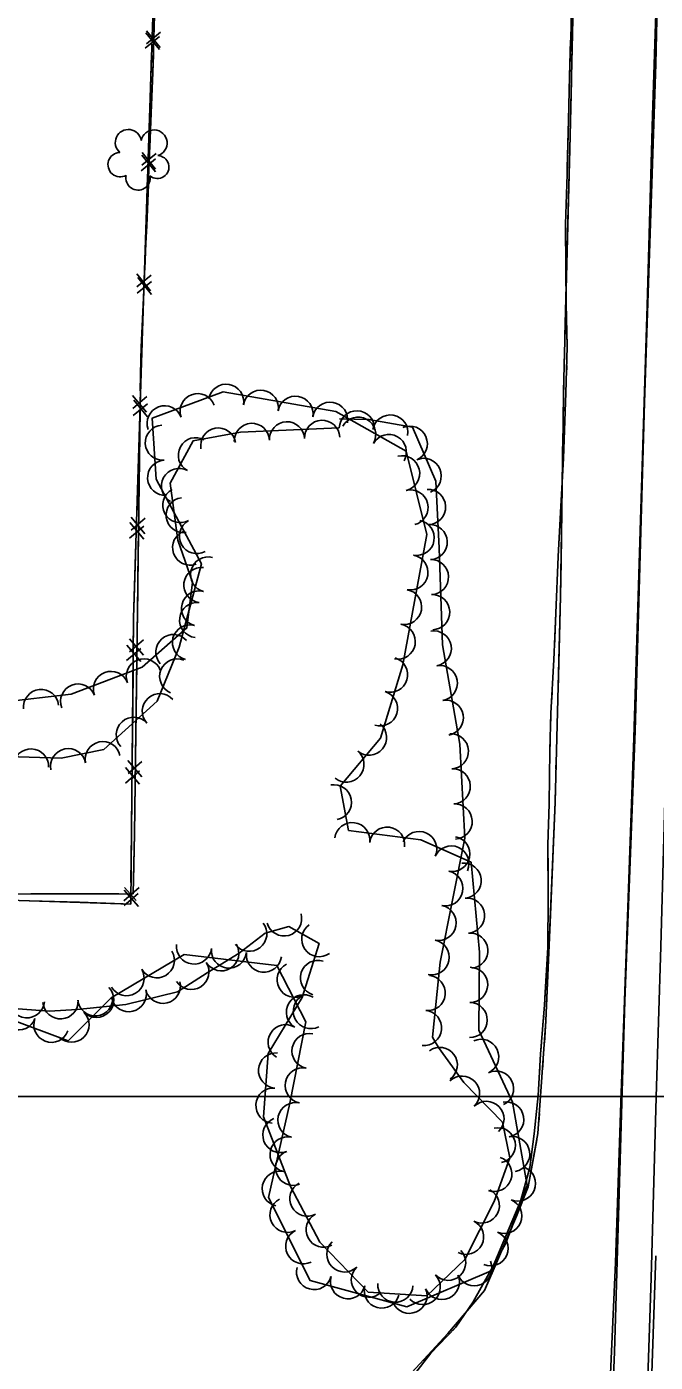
# Model space of a CAD drawing. Extents: x 353423 to 364002, y 127000 to 201942.
# Drawn here: x 361221.1 to 361364.1, y 130439.6 to 130743.4 of the extents above; entities that cross this region are included whole.
import ezdxf

# ---------------------------------------------------------------- set-up
doc = ezdxf.new("R2010")
doc.units = 0
for name, color, linetype in [('E_DTM_SlopeBottom', 7, 'Continuous'), ('E_DTM_SlopeTop', 7, 'Continuous'), ('E_FEN_Generic', 7, 'Continuous'), ('E_LAND_TreeLine', 7, 'Continuous'), ('E_STRUCT_WingWall', 7, 'Continuous')]:
    doc.layers.add(name, color=color, linetype=linetype)

msp = doc.modelspace()

# ---------------------------------------------------------------- linework, layer by layer
at = {"layer": 'E_DTM_SlopeBottom'}
for p, q in [((361251.28, 130738.17), (361248.16, 130741.99)), ((361251.54, 130742.14), (361248.31, 130739.45)), ((361248.33, 130742.4), (361251.44, 130738.62)), ((361248.05, 130738.44), (361251.31, 130741.13)), ((361247.32, 130714.77), (361250.39, 130710.96)), ((361247.13, 130710.6), (361250.39, 130713.29)), ((361250.36, 130710.32), (361247.25, 130714.14)), ((361250.53, 130714.48), (361247.27, 130711.83)), ((361249.38, 130686.83), (361246.1, 130684.2)), ((361246.17, 130687.14), (361249.21, 130683.31)), ((361246.22, 130682.75), (361249.48, 130685.44)), ((361249.45, 130682.48), (361246.33, 130686.3)), ((361245.17, 130659.45), (361248.34, 130655.71)), ((361248.39, 130659.23), (361245.2, 130656.5)), ((361245.33, 130654.9), (361248.59, 130657.6)), ((361248.56, 130654.63), (361245.44, 130658.45)), ((361244.47, 130627.06), (361247.72, 130629.75)), ((361247.7, 130626.79), (361244.58, 130630.6)), ((361244.82, 130631.78), (361247.98, 130628.05)), ((361248.03, 130631.57), (361244.85, 130628.84)), ((361247.04, 130598.97), (361243.84, 130602.72)), ((361244.46, 130604.12), (361247.62, 130600.39)), ((361247.67, 130603.91), (361244.49, 130601.18)), ((361243.81, 130599.17), (361247.01, 130601.94)), ((361244.1, 130576.46), (361247.27, 130572.73)), ((361247.31, 130576.25), (361244.13, 130573.51)), ((361243.53, 130571.32), (361246.73, 130574.08)), ((361246.77, 130571.11), (361243.56, 130574.86)), ((361243.17, 130544.51), (361246.67, 130547.57)), ((361243.33, 130547.56), (361245.97, 130544.58)), ((361243.25, 130543.46), (361246.45, 130546.22)), ((361246.48, 130543.25), (361243.28, 130547))]:
    msp.add_line(p, q, dxfattribs=at)
for points in [[(361262.78, 131168.15), (361260.26, 131094.94), (361257.94, 131012.9), (361255.97, 130934.04), (361253.77, 130857), (361251.6, 130795.39), (361249.78, 130732.93), (361248.22, 130694.16), (361247.01, 130667.67), (361245.61, 130559.81)], [(361038.18, 130550.82), (361069.28, 130549.9), (361124.59, 130547.88), (361179.99, 130545.93), (361244.75, 130543.82), (361245.4, 130608.9), (361247.36, 130671.87), (361249.86, 130747.88), (361251.44, 130800.37)], [(361249.17, 130727.11), (361249.5, 130737.06)], [(361249.9, 130736.97), (361249.78, 130732.93), (361249.49, 130725.73)], [(361248.8, 130715.8), (361249.17, 130727.11)], [(361249.49, 130725.73), (361249.09, 130715.86)], [(361248.26, 130699.27), (361248.59, 130709.22)], [(361248.83, 130709.32), (361248.38, 130698.09)], [(361247.89, 130687.95), (361248.26, 130699.27)], [(361248.38, 130698.09), (361248.22, 130694.16), (361247.95, 130688.22)], [(361247.65, 130681.69), (361247.14, 130670.46)], [(361247.35, 130671.42), (361247.36, 130671.87), (361247.67, 130681.37)], [(361247.14, 130670.46), (361247.01, 130667.67), (361246.91, 130660.57)], [(361246.99, 130660.11), (361247.35, 130671.42)], [(361246.83, 130654.04), (361246.68, 130642.8)], [(361246.48, 130643.57), (361246.79, 130653.53)], [(361246.13, 130632.26), (361246.48, 130643.57)], [(361246.68, 130642.8), (361246.56, 130632.91)], [(361245.62, 130615.73), (361245.92, 130625.68)], [(361246.47, 130626.38), (361246.33, 130615.14)], [(361245.36, 130604.41), (361245.4, 130608.9), (361245.62, 130615.73)], [(361246.33, 130615.14), (361246.2, 130605.25)], [(361245.19, 130587.87), (361245.29, 130597.83)], [(361246.11, 130598.72), (361245.97, 130587.48)], [(361245.08, 130576.55), (361245.19, 130587.87)], [(361245.97, 130587.48), (361245.84, 130577.59)], [(361244.91, 130560.01), (361245.01, 130569.97)], [(361245.76, 130571.05), (361245.61, 130559.81)], [(361048.95, 130550.01), (361062, 130549.62), (361150.92, 130545.2), (361186.63, 130546.01), (361245.29, 130546.15), (361245.61, 130559.81)], [(361244.8, 130548.69), (361244.91, 130560.01)], [(361245.36, 130549.14), (361245.61, 130559.81)], [(361221.77, 130544.57), (361233.09, 130544.2)], [(361222.02, 130546.1), (361232.69, 130546.12)], [(361232.69, 130546.12), (361242.08, 130546.15)], [(361233.09, 130544.2), (361243.04, 130543.88)]]:
    msp.add_lwpolyline(points, dxfattribs=at)
at = {"layer": 'E_DTM_SlopeTop'}
for points in [[(361339.44, 130060.65), (361341.19, 130087.47), (361343.03, 130138.96), (361344.78, 130195.42), (361347.08, 130263.19), (361348.88, 130323.84), (361352.38, 130383.21), (361354.79, 130441.97), (361357.15, 130521.73), (361359.5, 130583.19), (361361.61, 130657.89), (361364.16, 130734.85), (361365.84, 130809.53), (361367.44, 130872.44), (361369.45, 130958.45), (361370.74, 131034.95), (361371.04, 131104.63), (361371.78, 131175.06)], [(361340.3, 130061.02), (361341.42, 130070.91), (361342.49, 130105.02), (361343.81, 130150.12), (361344.93, 130185.64), (361346.23, 130232.37), (361347.61, 130274.2), (361349.13, 130322.14), (361350.35, 130361.82), (361352.48, 130402.85), (361353.45, 130426.85), (361355.04, 130462.27), (361356.31, 130500.88), (361357.61, 130536.65), (361359.15, 130581.62), (361360.59, 130628.73), (361362.22, 130679.97), (361363.43, 130723.14), (361364.86, 130767.38), (361365.52, 130795.95)], [(361349.59, 130015.92), (361350.62, 130046.32), (361351.63, 130072.77), (361352.8, 130112.2), (361354.07, 130154.3), (361355.36, 130200.9), (361356.69, 130246), (361357.92, 130292.05), (361359.31, 130336.46), (361360.8, 130380.23), (361361.86, 130420.26), (361363.13, 130458.74), (361364.23, 130499.9), (361365.31, 130534.17), (361366.55, 130578.03), (361368.36, 130630.76), (361370.14, 130682.81), (361371.36, 130727.27), (361372.32, 130796.16)], [(361364.15, 130463.8), (361361.59, 130388.23), (361359.32, 130320.57), (361356.86, 130245.77), (361354.69, 130183.63), (361352.25, 130086.51), (361349.91, 130015.95), (361347.38, 129922.87), (361346.61, 129840.6), (361347.83, 129761.6), (361352.72, 129668.25), (361359.38, 129573.66), (361368.71, 129484.13)]]:
    msp.add_lwpolyline(points, dxfattribs=at)
at = {"layer": 'E_FEN_Generic'}
msp.add_line((361320.52, 130503.26), (361314.75, 130511.16), dxfattribs=at)
for points in [[(361216.95, 130517.79), (361230.53, 130512.67), (361240.33, 130522.48), (361256.93, 130532.3), (361278, 130529.84), (361284.6, 130517.05), (361280.94, 130498.52), (361276.06, 130477.1), (361285.54, 130458.2), (361307.52, 130452.18), (361326.73, 130460.36), (361334.89, 130479.77), (361331.6, 130498.72), (361323.92, 130515.15), (361324.11, 130532.86), (361322.16, 130553.31), (361310.74, 130558.44), (361294.3, 130560.57), (361292.42, 130570.61), (361301.57, 130581.55), (361306.63, 130598.23), (361312.06, 130627.88), (361307.39, 130646.79), (361291.37, 130655.87), (361265.81, 130660.29), (361249.61, 130654.32), (361250.5, 130640.45), (361260.83, 130621.17), (361255.78, 130602.25), (361250.79, 130589.96), (361238.62, 130578.95), (361228.92, 130576.97), (361194.9, 130578.08)], [(361314.75, 130511.16), (361313.35, 130513.5), (361315.11, 130530.59), (361320.71, 130558.78), (361319.58, 130580.2), (361315.66, 130602.8), (361314.91, 130624.77), (361314.17, 130640), (361308.86, 130652.3), (361298.91, 130654.03), (361292.24, 130654.2)], [(361292.19, 130652.1), (361269.75, 130651.14), (361258.97, 130649.18), (361253.72, 130639.57), (361255.44, 130626.61), (361258.79, 130617.05), (361257.53, 130606.62), (361247.38, 130597.68), (361231.22, 130591.51), (361210.17, 130589.13)], [(361213.98, 130520.39), (361226.17, 130519.42), (361232.55, 130519.85), (361243.6, 130521), (361255.36, 130523.86), (361262.16, 130528.2), (361269.42, 130532.67), (361275.34, 130537.21), (361280.67, 130538.67), (361287.62, 130534.82), (361283.73, 130522.52), (361276, 130509.84), (361274.92, 130495.4), (361281.09, 130479.58), (361287.77, 130466.92), (361298.74, 130455.54), (361312.09, 130454.71), (361320.77, 130462.99), (361327.4, 130476.12), (361330.97, 130486.12), (361329.28, 130494.19), (361320.52, 130503.26)]]:
    msp.add_lwpolyline(points, dxfattribs=at)
for centre, radius, start, end in [((361244.21, 130717.02), 2.97, 8.3641, 229.598), ((361250.06, 130716.9), 2.97, 286.0149, 168.9882), ((361242.35, 130711.98), 2.78, 91.335, 299.108), ((361250.82, 130711.43), 2.61, 230.7202, 88.6528), ((361246.42, 130708.97), 2.78, 168.012, 9.0231), ((361266.45, 130658.06), 4, 350.1875, 170.1722), ((361274.33, 130656.69), 4, 350.1875, 170.1722), ((361252.47, 130653.14), 4, 20.2204, 200.2051), ((361259.97, 130655.91), 4, 20.2204, 200.2051), ((361282.21, 130655.33), 4, 350.1875, 170.1722), ((361290.09, 130653.96), 4, 350.1875, 170.1722), ((361296.19, 130652), 4, 358.5627, 178.5473), ((361296.48, 130650.56), 4, 330.4735, 150.4582), ((361303.79, 130651.06), 4, 350.1596, 170.1443), ((361252.06, 130648.74), 4, 93.6708, 273.6554), ((361264.66, 130648.09), 4, 10.2774, 190.2621), ((361272.29, 130649.15), 4, 2.4774, 182.4621), ((361280.29, 130649.5), 4, 2.4774, 182.4621), ((361288.28, 130649.84), 4, 2.4774, 182.4621), ((361308.21, 130648.53), 4, 293.3539, 113.3386), ((361259.56, 130645.9), 4, 61.3438, 241.3284), ((361303.44, 130646.62), 4, 330.4735, 150.4582), ((361306.47, 130641.78), 4, 283.8714, 103.856), ((361311.38, 130641.19), 4, 293.3539, 113.3386), ((361252.58, 130640.76), 4, 93.6708, 273.6554), ((361255.72, 130638.88), 4, 61.3438, 241.3284), ((361256.03, 130634.54), 4, 118.187, 298.1717), ((361256.8, 130632.27), 4, 97.5789, 277.5635), ((361308.39, 130634.01), 4, 283.8714, 103.856), ((361312.36, 130634.12), 4, 272.7753, 92.76), ((361259.81, 130627.49), 4, 118.187, 298.1717), ((361309.79, 130627.11), 4, 259.6343, 79.619), ((361312.75, 130626.14), 4, 272.7753, 92.76), ((361258.27, 130624.88), 4, 109.3527, 289.3374), ((361262.35, 130618.75), 4, 75.0574, 255.042), ((361308.35, 130619.24), 4, 259.6343, 79.619), ((361313.04, 130618.19), 4, 271.9498, 91.9345), ((361260.82, 130616.36), 4, 83.0828, 263.0675), ((361260.29, 130611.02), 4, 75.0574, 255.042), ((361306.91, 130611.37), 4, 259.6343, 79.619), ((361259.86, 130608.41), 4, 83.0828, 263.0675), ((361313.31, 130610.2), 4, 271.9498, 91.9345), ((361258.22, 130603.29), 4, 75.0574, 255.042), ((361305.47, 130603.5), 4, 259.6343, 79.619), ((361313.68, 130601.94), 4, 279.8481, 99.8328), ((361254.45, 130601.12), 4, 41.3582, 221.3429), ((361247.73, 130595.58), 4, 20.9284, 200.9131), ((361255.32, 130595.57), 4, 67.9172, 247.9019), ((361303.75, 130595.95), 4, 253.1368, 73.1215), ((361240.26, 130592.72), 4, 20.9284, 200.9131), ((361315.05, 130594.07), 4, 279.8481, 99.8328), ((361232.78, 130589.86), 4, 20.9284, 200.9131), ((361224.37, 130588.63), 4, 6.4405, 186.4251), ((361251.38, 130587.67), 4, 42.1466, 222.1313), ((361301.43, 130588.29), 4, 253.1368, 73.1215), ((361316.41, 130586.19), 4, 279.8481, 99.8328), ((361245.45, 130582.3), 4, 42.1466, 222.1313), ((361298.95, 130581.67), 4, 230.0902, 50.0748), ((361317.57, 130578.55), 4, 273.0412, 93.0259), ((361222.07, 130575.1), 4, 358.1401, 178.1248), ((361230.53, 130575.16), 4, 11.5492, 191.5339), ((361238.37, 130576.76), 4, 11.5492, 191.5339), ((361293.81, 130575.54), 4, 230.0902, 50.0748), ((361317.99, 130570.57), 4, 273.0412, 93.0259), ((361290.97, 130566.96), 4, 280.6288, 100.6135), ((361318.42, 130562.59), 4, 273.0412, 93.0259), ((361295.13, 130558.35), 4, 352.6396, 172.6243), ((361303.06, 130557.32), 4, 352.6396, 172.6243), ((361310.36, 130556.31), 4, 335.8291, 155.8137), ((361317.66, 130553.04), 4, 335.8291, 155.8137), ((361317.87, 130555.2), 4, 258.7673, 78.752), ((361316.31, 130547.37), 4, 258.7673, 78.752), ((361320.46, 130549.13), 4, 275.4475, 95.4322), ((361321.22, 130541.17), 4, 275.4475, 95.4322), ((361279.63, 130540.55), 4, 195.31, 15.2947), ((361314.75, 130539.53), 4, 258.7673, 78.752), ((361271.71, 130537.06), 4, 217.4891, 37.4738), ((361287.64, 130535.83), 4, 125.089, 305.0737), ((361313.2, 130531.7), 4, 258.7673, 78.752), ((361321.98, 130533.2), 4, 275.4475, 95.4322), ((361250.68, 130531.03), 4, 210.6233, 30.6079), ((361259.14, 130534.15), 4, 173.3474, 353.3321), ((361265.34, 130532.61), 4, 211.6711, 31.6558), ((361267.08, 130533.22), 4, 173.3474, 353.3321), ((361275.03, 130532.29), 4, 173.3474, 353.3321), ((361258.54, 130528.37), 4, 212.5181, 32.5027), ((361282.04, 130526.57), 4, 117.3159, 297.3006), ((361287.34, 130527.01), 4, 72.4447, 252.4293), ((361321.94, 130525.43), 4, 269.3858, 89.3705), ((361243.8, 130526.96), 4, 210.6233, 30.6079), ((361312.28, 130523.56), 4, 264.1341, 84.1188), ((361236.92, 130522.02), 4, 225.005, 44.9896), ((361244.3, 130523.32), 4, 193.68, 13.6646), ((361252.06, 130525.21), 4, 193.68, 13.6646), ((361219.23, 130519.17), 4, 159.3459, 339.3306), ((361221.12, 130521.92), 4, 175.476, 355.4606), ((361228.78, 130521.69), 4, 183.845, 3.8297), ((361236.66, 130522.38), 4, 185.9343, 5.919), ((361284.15, 130519.2), 4, 58.6447, 238.6294), ((361285.71, 130519.46), 4, 117.3159, 297.3006), ((361321.85, 130517.43), 4, 269.3858, 89.3705), ((361226.71, 130516.35), 4, 159.3459, 339.3306), ((361231.26, 130516.37), 4, 225.005, 44.9896), ((361311.47, 130515.62), 4, 264.1341, 84.1188), ((361280, 130512.38), 4, 58.6447, 238.6294), ((361285.42, 130510.4), 4, 78.8331, 258.8177), ((361315.04, 130507.22), 4, 306.1484, 126.1331), ((361324.45, 130509.06), 4, 295.046, 115.0307), ((361277.81, 130505.95), 4, 85.7428, 265.7275), ((361283.87, 130502.55), 4, 78.8331, 258.8177), ((361327.84, 130501.82), 4, 295.046, 115.0307), ((361320.1, 130500.69), 4, 314.015, 133.9997), ((361277.21, 130497.98), 4, 85.7428, 265.7275), ((361282.21, 130494.66), 4, 77.1692, 257.1538), ((361325.65, 130494.94), 4, 314.015, 133.9997), ((361330.15, 130494.81), 4, 279.8577, 99.8424), ((361278.78, 130491.27), 4, 111.2839, 291.2685), ((361328.25, 130488.94), 4, 281.8874, 101.872), ((361280.43, 130486.86), 4, 77.1692, 257.1538), ((361331.52, 130486.93), 4, 279.8577, 99.8424), ((361281.68, 130483.83), 4, 111.2839, 291.2685), ((361327.43, 130482.43), 4, 250.3306, 70.3153), ((361332.82, 130480.24), 4, 247.193, 67.1777), ((361278.65, 130479.07), 4, 77.1692, 257.1538), ((361284.92, 130476.8), 4, 117.8163, 297.801), ((361324.61, 130475.24), 4, 243.2092, 63.1939), ((361280.4, 130473.12), 4, 116.643, 296.6277), ((361329.72, 130472.87), 4, 247.193, 67.1777), ((361288.64, 130469.73), 4, 117.8163, 297.801), ((361321.01, 130468.11), 4, 243.2092, 63.1939), ((361283.99, 130465.97), 4, 116.643, 296.6277), ((361326.61, 130465.5), 4, 247.193, 67.1777), ((361293.37, 130464.12), 4, 133.9877, 313.9723), ((361316.93, 130462.22), 4, 223.6769, 43.6615), ((361322.86, 130460.99), 4, 203.0836, 23.0682), ((361286.44, 130460.12), 4, 164.693, 344.6777), ((361298.92, 130458.37), 4, 133.9877, 313.9723), ((361311.15, 130456.7), 4, 223.6769, 43.6615), ((361294.16, 130458.01), 4, 164.693, 344.6777), ((361301.87, 130455.9), 4, 164.693, 344.6777), ((361304.94, 130457.25), 4, 176.4527, 356.4374), ((361315.5, 130457.86), 4, 203.0836, 23.0682), ((361308.14, 130454.72), 4, 203.0836, 23.0682)]:
    msp.add_arc(centre, radius, start, end, dxfattribs=at)
at = {"layer": 'E_LAND_TreeLine'}
msp.add_line((360000, 130500), (363500, 130500), dxfattribs=at)
at = {"layer": 'E_STRUCT_WingWall'}
for points in [[(361354.49, 131184.2), (361354.23, 131129.8), (361353.77, 131075.3), (361352.65, 131015.21), (361350.52, 130956.28), (361349.74, 130899.07), (361348.14, 130842.45), (361346.14, 130781.2), (361344.61, 130715.54), (361343.23, 130663.28), (361342.51, 130613.81), (361341.27, 130567.02), (361339.19, 130517.27), (361337.36, 130491.59), (361335.14, 130479.47), (361332.49, 130472.79), (361325.23, 130455.95), (361316.85, 130446.14), (361308.7, 130437.25)], [(361345.07, 130753.18), (361344.89, 130743.3), (361344.54, 130732.04), (361344.32, 130722.12), (361344.02, 130709.79), (361343.62, 130698.45), (361343.69, 130688.3), (361343.8, 130680.35), (361344.01, 130670.53), (361343.73, 130659.97), (361343.21, 130645.24), (361342.52, 130632.88), (361341.95, 130622.88), (361341.46, 130609.95), (361341, 130599.35), (361340.31, 130587.21), (361340.1, 130578.7), (361339.89, 130566.62), (361339.65, 130557.26), (361339.7, 130545.35), (361339.64, 130533.91), (361338.89, 130520.91), (361337.93, 130509.64), (361337.43, 130500.24), (361336.52, 130491.58), (361335.52, 130483.88), (361332.9, 130474.25), (361329.96, 130466.49), (361326.29, 130459.87), (361322.66, 130453.33), (361318.68, 130447.54), (361313.01, 130441.67), (361309.09, 130436.57)], [(361345.25, 130743.21), (361345.21, 130741.2)], [(361344.8, 130740.26), (361344.54, 130732.04), (361344.32, 130722.12), (361344.05, 130711.27)], [(361345.11, 130737.18), (361345.07, 130735.17)], [(361344.97, 130731.15), (361344.61, 130715.54), (361344.25, 130702.03)], [(361344.05, 130711.27), (361344.02, 130709.79), (361343.62, 130698.45), (361343.69, 130688.3), (361343.77, 130682.28)], [(361344.25, 130702.03), (361343.48, 130672.9)], [(361343.84, 130678.28), (361343.89, 130676.28)], [(361343.98, 130672.28), (361344.01, 130670.53), (361344.01, 130670.28)], [(361343.38, 130668.88), (361343.33, 130666.87)], [(361343.9, 130666.29), (361343.84, 130664.29)], [(361343.74, 130660.29), (361343.73, 130659.97), (361343.21, 130645.24), (361342.52, 130632.88), (361342.43, 130631.32)], [(361343.23, 130662.86), (361343.2, 130660.85)], [(361343.14, 130656.83), (361343.11, 130654.82)], [(361343.05, 130650.8), (361342.62, 130621.67)], [(361342.43, 130631.32), (361341.95, 130622.88), (361341.46, 130609.95), (361341.13, 130602.35)], [(361342.62, 130621.67), (361342.51, 130613.81), (361341.95, 130592.54)], [(361340.94, 130598.35), (361340.83, 130596.36)], [(361340.6, 130592.36), (361340.49, 130590.37)], [(361341.84, 130588.52), (361341.79, 130586.51)], [(361340.29, 130586.37), (361340.24, 130584.37)], [(361341.68, 130582.49), (361341.63, 130580.48)], [(361340.14, 130580.37), (361340.1, 130578.7), (361339.89, 130566.62), (361339.65, 130557.26), (361339.67, 130551.38)], [(361341.52, 130576.47), (361341.47, 130574.46)], [(361341.36, 130570.44), (361341.27, 130567.02), (361340.2, 130541.32)], [(361339.67, 130551.38), (361339.7, 130545.35), (361339.64, 130533.91), (361338.97, 130522.4)], [(361340.2, 130541.32), (361339.19, 130517.27), (361338.83, 130512.22)], [(361338.67, 130518.41), (361338.5, 130516.42)], [(361338.17, 130512.43), (361338, 130510.44)], [(361338.55, 130508.21), (361338.4, 130506.21)], [(361337.76, 130506.45), (361337.65, 130504.45)], [(361338.12, 130502.2), (361337.98, 130500.2)], [(361337.44, 130500.45), (361337.43, 130500.24), (361336.52, 130491.58), (361335.52, 130483.88), (361332.9, 130474.25), (361332.08, 130472.07)], [(361337.69, 130496.19), (361337.55, 130494.18)], [(361337.11, 130490.2), (361335.14, 130479.47), (361332.49, 130472.79), (361328.16, 130462.74)], [(361332.08, 130472.07), (361329.96, 130466.49), (361326.29, 130459.87), (361322.66, 130453.33), (361318.68, 130447.54), (361318.01, 130446.85)], [(361328.16, 130462.74), (361325.23, 130455.95), (361316.85, 130446.14), (361311.17, 130439.95)], [(361315.23, 130443.97), (361313.85, 130442.54)]]:
    msp.add_lwpolyline(points, dxfattribs=at)

doc.saveas('drawing.dxf')
